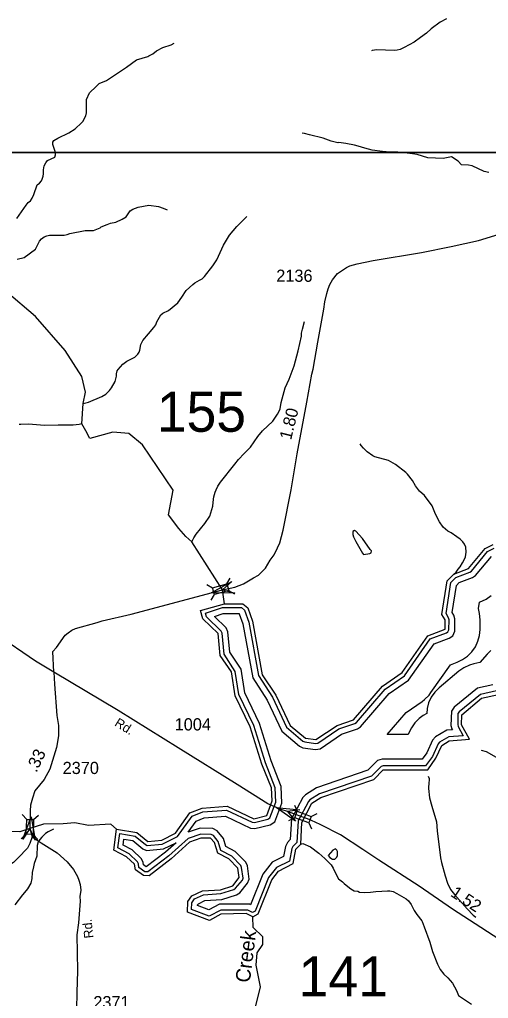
# Model space of a CAD drawing. Extents: x 1473865 to 1648260, y 639067 to 773536.
# Drawn here: x 1595788 to 1600597, y 669999 to 680038 of the extents above; entities that cross this region are included whole.
import ezdxf

# ---------------------------------------------------------------- set-up
doc = ezdxf.new("R2010")
doc.units = 0
for name, color, linetype in [('Exist Hydrographic Buffer Line', 7, 'Continuous'), ('Exist Hydrographic Creek Single Shore', 7, 'Continuous'), ('Exist Hydrographic Creek Single Shore Label', 7, 'Continuous'), ('Exist Hydrographic Lake Shore', 7, 'Continuous'), ('Exist Hydrographic Misc Water Feature', 7, 'Continuous'), ('Exist Road Secondary Mileage Hundredths English Label', 7, 'Continuous'), ('Exist Road Secondary Structure Standard Bridge Attributed CELL', 7, 'Continuous'), ('Exist Road Secondary Structure Standard Bridge CELL', 7, 'Continuous'), ('Exist Road Secondary Structure Standard Bridge Number Label', 7, 'Continuous'), ('Exist Road Secondary Type 51 Attributed', 7, 'Continuous'), ('Exist Road Secondary Type 51 Label', 7, 'Continuous'), ('Exist Road Secondary Type 51 Number Label', 7, 'Continuous'), ('Map Preparation Inset Cut Line', 7, 'Continuous')]:
    doc.layers.add(name, color=color, linetype=linetype)

msp = doc.modelspace()

# ---------------------------------------------------------------- linework, layer by layer
at = {"layer": 'Exist Hydrographic Buffer Line'}
for points in [[(1598176, 670879), (1598130, 670904), (1597853, 670904), (1597733, 670842), (1597552, 670911), (1597554, 670979), (1597582, 671019), (1597675, 671061), (1597851, 671074), (1597986, 671116), (1598004, 671128), (1598073, 671212), (1598081, 671231), (1598066, 671342), (1598057, 671362), (1597965, 671458), (1597853, 671516), (1597826, 671609), (1597776, 671668), (1597754, 671680), (1597648, 671683), (1597517, 671640), (1597318, 671460), (1597104, 671297), (1597072, 671297), (1597013, 671341), (1597007, 671380), (1596998, 671400), (1596913, 671480), (1596797, 671542), (1596816, 671690), (1596973, 671664), (1597079, 671577), (1597098, 671568), (1597251, 671582), (1597407, 671658), (1597560, 671868), (1597669, 671912), (1597910, 671931), (1598175, 671806), (1598199, 671803), (1598335, 671836), (1598356, 671850), (1598416, 672012), (1598411, 672159), (1598311, 672415), (1598192, 672797), (1598038, 673115), (1598001, 673353), (1597886, 673530), (1597865, 673744), (1597855, 673766), (1597704, 673912), (1597694, 673951), (1597868, 674008), (1598064, 674007), (1598095, 673980), (1598138, 673857), (1598238, 673310), (1598382, 673088), (1598526, 672779), (1598695, 672637), (1598713, 672629), (1598822, 672613), (1598848, 672618), (1599064, 672763), (1599226, 672817), (1599244, 672829), (1599537, 673170), (1599735, 673308), (1600001, 673686), (1600166, 673747), (1600182, 673759), (1600191, 673778), (1600193, 673883), (1600187, 673903), (1600162, 673945), (1600212, 674264), (1600264, 674316), (1600407, 674369), (1600423, 674381), (1600588, 674581), (1600656, 674615)], [(1597516, 671704), (1597599, 671818), (1597683, 671851), (1597899, 671869), (1598157, 671746), (1598202, 671740), (1598360, 671779), (1598407, 671809), (1598477, 672002), (1598472, 672171), (1598369, 672435), (1598249, 672819), (1598098, 673133), (1598060, 673375), (1597945, 673551), (1597925, 673759), (1597907, 673801), (1597788, 673917), (1597878, 673946), (1598041, 673945), (1598042, 673944), (1598079, 673841), (1598180, 673287), (1598328, 673058), (1598477, 672741), (1598661, 672585), (1598695, 672569), (1598824, 672551), (1598872, 672560), (1599091, 672708), (1599254, 672762), (1599285, 672783), (1599578, 673125), (1599778, 673264), (1600041, 673635), (1600195, 673693), (1600231, 673718), (1600252, 673764), (1600254, 673890), (1600244, 673928), (1600226, 673958), (1600270, 674235), (1600298, 674264), (1600435, 674315), (1600465, 674336), (1600627, 674532)], [(1600622, 673567), (1600583, 673529), (1600508, 673443), (1600447, 673429), (1600403, 673416), (1600346, 673390), (1600295, 673354), (1600092, 673184), (1600047, 673140), (1600011, 673088), (1599984, 673031), (1599968, 672971), (1599964, 672922), (1599927, 672899), (1599887, 672870), (1599843, 672825), (1599807, 672774), (1599791, 672742), (1599773, 672704), (1599558, 672704), (1599753, 672931), (1599917, 673045), (1599943, 673065), (1599988, 673109), (1600007, 673135), (1600207, 673421), (1600277, 673447), (1600332, 673473), (1600383, 673509), (1600428, 673553), (1600463, 673605), (1600490, 673662), (1600506, 673722), (1600512, 673781), (1600513, 673880), (1600507, 673946), (1600494, 673996), (1600505, 674064), (1600573, 674095), (1600624, 674131)], [(1600642, 673216), (1600486, 673181), (1600246, 672987), (1600217, 672945), (1600213, 672799), (1600222, 672762), (1600227, 672753), (1600171, 672749), (1600053, 672682), (1600024, 672648), (1599964, 672516), (1599918, 672453), (1599507, 672453), (1599459, 672440), (1599361, 672338), (1598835, 672158), (1598720, 672088), (1598693, 672059), (1598579, 671840), (1598565, 671627), (1598536, 671597), (1598515, 671558), (1598496, 671454), (1598380, 671396), (1598282, 671274), (1598156, 670959)], [(1600679, 673153), (1600517, 673117), (1600297, 672939), (1600285, 672922), (1600282, 672807), (1600287, 672787), (1600338, 672692), (1600192, 672682), (1600097, 672628), (1600082, 672610), (1600024, 672481), (1599953, 672384), (1599516, 672384), (1599496, 672378), (1599399, 672278), (1598865, 672096), (1598765, 672035), (1598750, 672019), (1598647, 671821), (1598632, 671597), (1598592, 671556), (1598581, 671535), (1598558, 671408), (1598425, 671341), (1598343, 671238), (1598205, 670894), (1598176, 670879)], [(1598156, 670959), (1598146, 670965), (1597838, 670965), (1597729, 670908), (1597614, 670953), (1597614, 670959), (1597622, 670970), (1597690, 671002), (1597863, 671014), (1598012, 671060), (1598046, 671083), (1598125, 671180), (1598144, 671222), (1598125, 671359), (1598108, 671397), (1598001, 671507), (1597904, 671558), (1597881, 671638), (1597815, 671716), (1597770, 671741), (1597639, 671744), (1597516, 671704)], [(1597393, 671596), (1597286, 671498), (1597088, 671348), (1597060, 671369), (1597056, 671394), (1597040, 671430), (1596943, 671522), (1596851, 671570), (1596859, 671632), (1596951, 671617), (1597053, 671534), (1597089, 671517), (1597264, 671532), (1597393, 671596)]]:
    msp.add_lwpolyline(points, dxfattribs=at)
at = {"layer": 'Exist Hydrographic Creek Single Shore'}
for points in [[(1597890, 674047), (1597870, 674189), (1597554, 674683), (1597492, 674737), (1597420, 674818), (1597317, 674957), (1597362, 675210), (1597050, 675676), (1596910, 675793), (1596744, 675807), (1596510, 675742), (1596469, 675819), (1596427, 675892), (1596440, 676100), (1596466, 676216), (1596426, 676378), (1596255, 676644), (1595951, 676991), (1595654, 677247), (1595614, 677299)], [(1596782, 671736), (1596724, 671786), (1596495, 671772), (1596356, 671798), (1596234, 671789), (1596034, 671786), (1595895, 671740), (1595792, 671708), (1595593, 671714)], [(1597749, 668007), (1597684, 668113), (1597671, 668373), (1597515, 668560), (1597485, 668817), (1597605, 669057), (1597927, 669461), (1597937, 669628), (1597997, 669696), (1598139, 669736), (1598181, 669800), (1598261, 670117), (1598214, 670341), (1598224, 670466), (1598283, 670550), (1598284, 670632), (1598185, 670726), (1598179, 670834)]]:
    msp.add_lwpolyline(points, dxfattribs=at)
at = {"layer": 'Exist Hydrographic Lake Shore'}
for points in [[(1597890, 674047), (1598079, 674047), (1598129, 674003), (1598177, 673867), (1598278, 673317), (1598417, 673108), (1598563, 672796), (1598720, 672668), (1598828, 672653), (1599046, 672799), (1599214, 672855), (1599510, 673200), (1599712, 673341), (1599976, 673719), (1600152, 673785), (1600153, 673883), (1600120, 673936), (1600175, 674283), (1600242, 674351), (1600393, 674407), (1600563, 674614), (1600646, 674654)], [(1596782, 671736), (1596990, 671702), (1597105, 671608), (1597247, 671621), (1597389, 671694), (1597534, 671901), (1597660, 671951), (1597918, 671972), (1598192, 671842), (1598326, 671875), (1598378, 672025), (1598371, 672157), (1598274, 672402), (1598154, 672785), (1598000, 673103), (1597962, 673347), (1597847, 673516), (1597825, 673740), (1597669, 673891), (1597645, 673977), (1597890, 674047)], [(1598179, 670834), (1598237, 670866), (1598375, 671214), (1598443, 671305), (1598594, 671381), (1598621, 671528), (1598672, 671579), (1598683, 671802), (1598786, 672001), (1598878, 672058), (1599422, 672244), (1599516, 672344), (1599974, 672344), (1600059, 672461), (1600119, 672594), (1600195, 672642), (1600403, 672657), (1600322, 672806), (1600323, 672908), (1600526, 673078), (1600701, 673117)], [(1598179, 670834), (1598112, 670869), (1597854, 670864), (1597736, 670797), (1597512, 670884), (1597514, 670992), (1597556, 671051), (1597665, 671101), (1597849, 671114), (1597974, 671154), (1598042, 671238), (1598027, 671336), (1597936, 671430), (1597820, 671488), (1597788, 671597), (1597747, 671641), (1597647, 671643), (1597530, 671602), (1597344, 671429), (1597117, 671256), (1597059, 671258), (1596976, 671318), (1596968, 671374), (1596886, 671451), (1596754, 671520), (1596782, 671736)]]:
    msp.add_lwpolyline(points, dxfattribs=at)
at = {"layer": 'Exist Hydrographic Misc Water Feature'}
for points in [[(1600168, 680044), (1600103, 680012), (1600010, 679942), (1599961, 679899), (1599901, 679853), (1599834, 679806), (1599733, 679752), (1599693, 679732), (1599661, 679724), (1599629, 679721), (1599453, 679727), (1599405, 679720), (1599397, 679716)], [(1595761, 677997), (1595808, 678067), (1595855, 678135), (1595877, 678162), (1595899, 678178), (1595916, 678206), (1595934, 678243), (1595969, 678342), (1595994, 678361), (1596012, 678384), (1596020, 678400), (1596029, 678432), (1596033, 678456), (1596033, 678496), (1596042, 678536), (1596057, 678568), (1596075, 678591), (1596149, 678628), (1596156, 678650), (1596156, 678674), (1596129, 678757), (1596129, 678779), (1596140, 678798), (1596180, 678820), (1596293, 678877), (1596359, 678918), (1596424, 678977), (1596436, 678993), (1596467, 679049), (1596473, 679082), (1596475, 679217), (1596506, 679286), (1596573, 679351), (1596605, 679381), (1596680, 679414), (1596884, 679549), (1596989, 679624), (1597045, 679643), (1597103, 679658), (1597115, 679664), (1597156, 679687), (1597194, 679717), (1597259, 679750), (1597343, 679777), (1597375, 679794)], [(1600601, 678470), (1600555, 678478), (1600432, 678536), (1600392, 678544), (1600320, 678549), (1600286, 678586), (1600219, 678631), (1600133, 678614), (1599977, 678620), (1599865, 678653), (1599817, 678662), (1599737, 678671), (1599667, 678676), (1599589, 678677), (1599509, 678684), (1599405, 678697), (1599330, 678718), (1599262, 678739), (1599222, 678748), (1599134, 678765), (1599062, 678776), (1599054, 678774), (1598983, 678791), (1598903, 678820), (1598763, 678856), (1598711, 678869), (1598688, 678873)], [(1595763, 677581), (1595836, 677596), (1595953, 677683), (1595992, 677764), (1596014, 677788), (1596041, 677810), (1596067, 677821), (1596095, 677825), (1596141, 677826), (1596247, 677825), (1596277, 677832), (1596303, 677844), (1596462, 677876), (1596548, 677875), (1596616, 677902), (1596626, 677912), (1596688, 677937), (1596720, 677949), (1596777, 677960), (1596841, 677991), (1596881, 678016), (1596922, 678076), (1596951, 678094), (1597003, 678113), (1597115, 678135), (1597213, 678120), (1597261, 678104), (1597301, 678085)], [(1596440, 676100), (1596496, 676113), (1596633, 676173), (1596673, 676195), (1596712, 676232), (1596732, 676260), (1596769, 676326), (1596784, 676379), (1596782, 676405), (1596789, 676434), (1596799, 676449), (1596849, 676505), (1596890, 676534), (1596971, 676575), (1597001, 676605), (1597015, 676627), (1597021, 676648), (1597032, 676706), (1597051, 676746), (1597110, 676815), (1597165, 676881), (1597185, 676908), (1597197, 676938), (1597236, 677010), (1597258, 677027), (1597315, 677055), (1597412, 677132), (1597453, 677189), (1597498, 677258), (1597565, 677321), (1597585, 677339), (1597635, 677364), (1597660, 677380), (1597684, 677402), (1597769, 677512), (1597810, 677574), (1597880, 677724), (1597941, 677828), (1598015, 677915), (1598118, 678018)], [(1597554, 674683), (1597574, 674722), (1597601, 674760), (1597690, 674871), (1597739, 674946), (1597772, 675046), (1597777, 675118), (1597782, 675142), (1597794, 675190), (1597803, 675213), (1597823, 675253), (1597850, 675293), (1597996, 675479), (1598033, 675525), (1598092, 675587), (1598157, 675651), (1598232, 675762), (1598281, 675819), (1598386, 675920), (1598433, 675992), (1598452, 676023), (1598460, 676047), (1598471, 676109), (1598513, 676260), (1598552, 676348), (1598604, 676487), (1598646, 676639), (1598680, 676790), (1598680, 676822), (1598689, 676862), (1598710, 676942)], [(1596427, 675892), (1596401, 675884), (1596337, 675877), (1596185, 675879), (1596043, 675875), (1595879, 675887), (1595801, 675886), (1595785, 675883)], [(1600242, 674351), (1600266, 674371), (1600287, 674402), (1600307, 674426), (1600332, 674466), (1600352, 674505), (1600361, 674529), (1600369, 674577), (1600364, 674627), (1600352, 674657), (1600335, 674682), (1600307, 674708), (1600273, 674734), (1600216, 674772), (1600182, 674792), (1600132, 674832), (1600097, 674885), (1600054, 674965), (1600021, 675050), (1599941, 675157), (1599891, 675200), (1599880, 675214), (1599848, 675254), (1599819, 675309), (1599768, 675374), (1599750, 675391), (1599643, 675475), (1599571, 675516), (1599432, 675554), (1599412, 675564), (1599352, 675605), (1599315, 675641), (1599291, 675668), (1599282, 675686)], [(1599317, 674553), (1599381, 674560), (1599395, 674568), (1599397, 674588), (1599385, 674604), (1599305, 674714), (1599236, 674790), (1599222, 674798), (1599208, 674789), (1599205, 674758), (1599213, 674734), (1599238, 674686), (1599305, 674565), (1599317, 674553)], [(1600522, 672545), (1600574, 672531), (1600725, 672445)], [(1599979, 672279), (1599990, 672255), (1599987, 672191), (1599983, 672177), (1599983, 672151), (1599994, 672055), (1600015, 671969), (1600066, 671811), (1600073, 671716), (1600106, 671441), (1600117, 671393), (1600153, 671257), (1600176, 671181), (1600209, 671116), (1600249, 671063), (1600379, 670918), (1600442, 670853), (1600468, 670831)], [(1596136, 671736), (1596080, 671707), (1596055, 671689), (1596015, 671654), (1595995, 671630), (1595980, 671604), (1595970, 671568), (1595964, 671456), (1595939, 671381), (1595931, 671348), (1595918, 671291), (1595913, 671227), (1595903, 671179), (1595870, 671123), (1595839, 671084), (1595817, 671062), (1595740, 670958)], [(1598672, 671579), (1598694, 671589), (1598772, 671554), (1598856, 671488), (1598919, 671435), (1598983, 671368)], [(1599002, 671519), (1598955, 671465), (1598969, 671443), (1598997, 671428), (1599021, 671428), (1599041, 671446)], [(1599041, 671446), (1599050, 671463), (1599050, 671504), (1599042, 671519), (1599030, 671532), (1599002, 671519)], [(1598983, 671368), (1599006, 671333), (1599041, 671257), (1599061, 671225), (1599099, 671194), (1599117, 671177), (1599154, 671146), (1599187, 671123), (1599219, 671103), (1599259, 671097), (1599275, 671089), (1599330, 671084), (1599387, 671087), (1599441, 671094), (1599505, 671100), (1599563, 671103), (1599587, 671102), (1599619, 671094), (1599658, 671074), (1599754, 671020), (1599778, 671000), (1599805, 670963), (1599836, 670899), (1599862, 670859), (1599913, 670794)], [(1599913, 670794), (1599919, 670786), (1599938, 670733), (1599996, 670577), (1600025, 670480), (1600075, 670351), (1600102, 670295), (1600140, 670247), (1600181, 670210), (1600229, 670155), (1600268, 670081), (1600291, 670029), (1600422, 669939)]]:
    msp.add_lwpolyline(points, dxfattribs=at)
at = {"layer": 'Exist Road Secondary Structure Standard Bridge Attributed CELL'}
for points in [[(1597996, 674154), (1597752, 674160), (1597966, 674276), (1597870, 674189)], [(1598620, 671815), (1598421, 671957), (1598664, 671934), (1598535, 671914)], [(1595821, 671633), (1595907, 671861), (1595947, 671621), (1595895, 671740)]]:
    msp.add_lwpolyline(points, close=True, dxfattribs=at)
at = {"layer": 'Exist Road Secondary Structure Standard Bridge CELL'}
for p, q in [((1597709, 674245), (1597768, 674210)), ((1597914, 674249), (1597949, 674308)), ((1597752, 674082), (1597787, 674142)), ((1597932, 674182), (1597992, 674147)), ((1598607, 671981), (1598636, 671918)), ((1595862, 671835), (1595815, 671885)), ((1595931, 671832), (1595982, 671879)), ((1598549, 671823), (1598612, 671852)), ((1598778, 671866), (1598840, 671895)), ((1598754, 671801), (1598783, 671738)), ((1595805, 671637), (1595856, 671684)), ((1595974, 671630), (1595927, 671681))]:
    msp.add_line(p, q, dxfattribs=at)
for points in [[(1597768, 674210), (1597914, 674249), (1597933, 674181), (1597787, 674142)], [(1598636, 671918), (1598778, 671866), (1598754, 671800), (1598612, 671852)], [(1595856, 671684), (1595862, 671835), (1595932, 671832), (1595927, 671681)]]:
    msp.add_lwpolyline(points, close=True, dxfattribs=at)
at = {"layer": 'Exist Road Secondary Type 51 Attributed'}
for points in [[(1597870, 674189), (1597997, 674218), (1598085, 674252), (1598189, 674313), (1598240, 674341), (1598309, 674410), (1598357, 674494), (1598401, 674549), (1598434, 674621), (1598457, 674670), (1598491, 674801), (1598574, 675213), (1598636, 675583), (1598735, 676115), (1598787, 676400), (1598800, 676452), (1598849, 676728), (1598909, 677067), (1598919, 677142), (1598939, 677228), (1598954, 677275), (1598969, 677319), (1598997, 677369), (1599050, 677432), (1599112, 677473), (1599140, 677495), (1599174, 677512), (1599250, 677533), (1599414, 677565), (1599909, 677647), (1600215, 677709), (1600494, 677773), (1600829, 677874)], [(1596138, 673344), (1595953, 673456), (1595548, 673730), (1595335, 673865), (1594548, 674348), (1594333, 674478), (1594244, 674546), (1594166, 674611), (1594089, 674698), (1594016, 674790), (1593913, 674971), (1593633, 675415), (1593370, 675845), (1593090, 676313)], [(1596138, 673344), (1596130, 673556), (1596168, 673597), (1596257, 673724), (1596286, 673749), (1596324, 673777), (1596363, 673793), (1596585, 673853), (1596634, 673870), (1596933, 673941), (1597870, 674189)], [(1596138, 673344), (1596147, 673222), (1596171, 672899), (1596188, 672798), (1596186, 672693), (1596167, 672573), (1596100, 672350), (1596039, 672244), (1595945, 672126), (1595920, 672054), (1595900, 671980), (1595896, 671924), (1595895, 671740)], [(1598535, 671914), (1598473, 671937), (1598333, 671996), (1598019, 672194), (1597416, 672567), (1596801, 672951), (1596138, 673344)], [(1602955, 669155), (1602759, 669271), (1602214, 669579), (1601997, 669711), (1601776, 669864), (1601637, 669977), (1601276, 670232), (1601105, 670346), (1600520, 670725), (1600229, 670914), (1599888, 671151), (1599474, 671418), (1599310, 671527), (1599081, 671675), (1598877, 671780), (1598820, 671806), (1598758, 671835), (1598535, 671914)], [(1595895, 671740), (1595919, 671655)], [(1595919, 671655), (1595892, 671587), (1595869, 671541), (1595840, 671510), (1595803, 671472), (1595757, 671424), (1595727, 671393), (1595660, 671352), (1595622, 671334), (1595558, 671321), (1595208, 671308), (1594962, 671293), (1594594, 671278), (1594464, 671265), (1594362, 671224), (1594312, 671194), (1594267, 671157), (1594231, 671101), (1594178, 671005), (1594131, 670896), (1593919, 670388), (1593737, 669893)], [(1595919, 671655), (1596010, 671594), (1596174, 671491), (1596277, 671398), (1596340, 671321), (1596381, 671250), (1596397, 671211), (1596409, 671166), (1596415, 671110), (1596407, 671045), (1596409, 670995), (1596392, 670774), (1596376, 670650), (1596383, 670282), (1596377, 670060), (1596373, 669890)]]:
    msp.add_lwpolyline(points, dxfattribs=at)
at = {"layer": 'Map Preparation Inset Cut Line'}
for points in [[(1593323, 678674), (1621669, 678674), (1621669, 702706), (1605697, 702708), (1605696, 695030), (1593323, 695030), (1593323, 678674)], [(1544131, 639067), (1606587, 639067), (1606587, 678674), (1544131, 678674), (1544131, 639067)]]:
    msp.add_lwpolyline(points, dxfattribs=at)

# ---------------------------------------------------------------- texts
at = {"layer": 'Exist Hydrographic Creek Single Shore Label'}
msp.add_text('Creek', height=150, rotation=82.762, dxfattribs=at).set_placement((1598149, 670154))
at = {"layer": 'Exist Road Secondary Mileage Hundredths English Label'}
for s, rotation, p in [('1.80', 76.1246, (1598573, 675720)), ('.33', 64.3896, (1595961, 672308)), ('1.52', 326.8284, (1600200, 671054))]:
    msp.add_text(s, height=125, rotation=rotation, dxfattribs=at).set_placement(p)
at = {"layer": 'Exist Road Secondary Structure Standard Bridge Number Label'}
for s, p in [('155', (1597196, 675810)), ('141', (1598651, 670019))]:
    msp.add_text(s, height=410.1, dxfattribs=at).set_placement(p)
at = {"layer": 'Exist Road Secondary Type 51 Label'}
for rotation, p in [(327.9758, (1596755, 672801)), (96.2541, (1596547, 670620))]:
    msp.add_text('Rd.', height=95, rotation=rotation, dxfattribs=at).set_placement(p)
at = {"layer": 'Exist Road Secondary Type 51 Number Label'}
for s, p in [('2136', (1598421, 677348)), ('1004', (1597379, 672747)), ('2370', (1596230, 672300)), ('2371', (1596545, 669898))]:
    msp.add_text(s, height=125, dxfattribs=at).set_placement(p)

doc.saveas('drawing.dxf')
